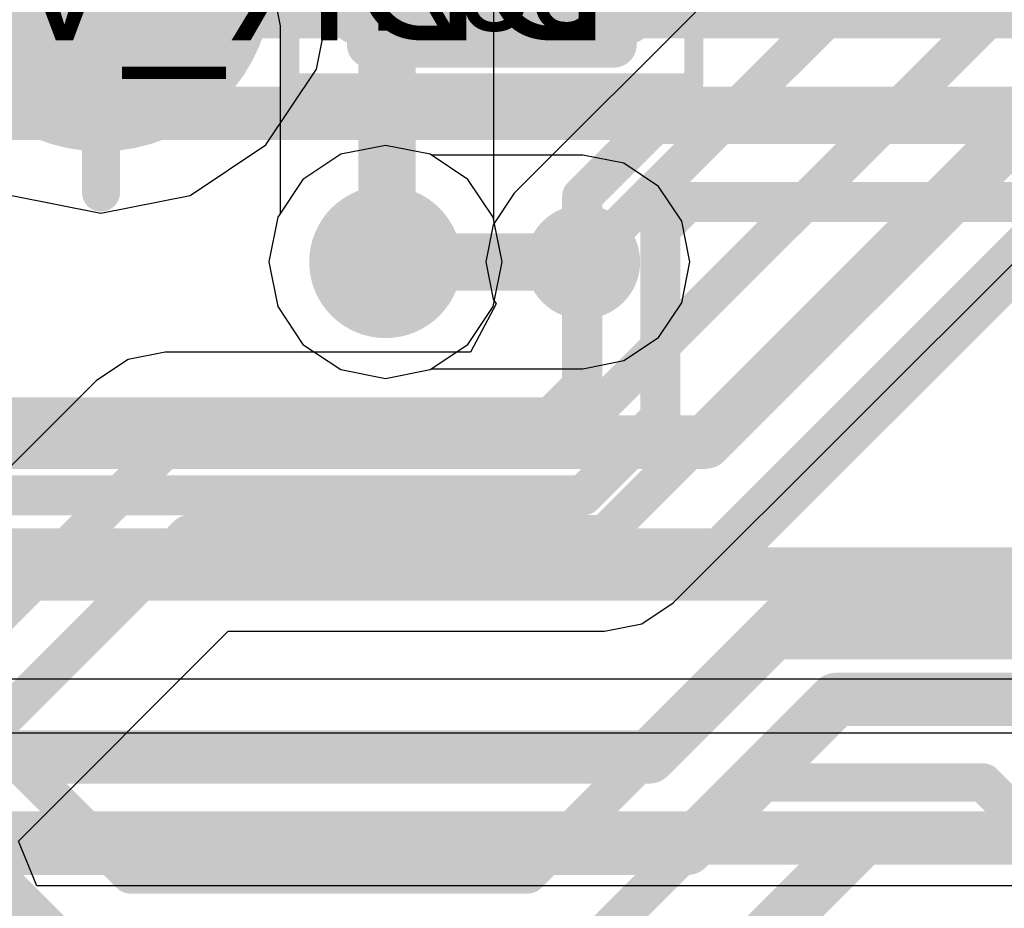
# Model space of a CAD drawing. Header units: millimetres. Extents: x -2 to 68, y -2 to 27.4.
# Tile 463 of 594: x 43.5 to 46.1, y 13.1 to 15.4. Entities that reach past the tile are written whole.
import ezdxf

# ---------------------------------------------------------------- set-up
doc = ezdxf.new("R2010")
doc.units = ezdxf.units.MM
for name, color, linetype in [('BottomLayer', 5, 'Continuous'), ('BottomSolder', 6, 'Continuous'), ('DrillGuide', 244, 'Continuous'), ('Mechanical13', 56, 'Continuous'), ('Mechanical15', 56, 'Continuous'), ('Mechanical2', 216, 'Continuous'), ('Mechanical42', 56, 'Continuous'), ('Mechanical88', 56, 'Continuous'), ('MidLayer1', 16, 'Continuous'), ('MidLayer2', 76, 'Continuous'), ('MidLayer3', 90, 'Continuous'), ('MidLayer4', 156, 'Continuous'), ('MidLayer5', 130, 'Continuous'), ('MidLayer6', 216, 'Continuous'), ('MidLayer7', 6, 'Continuous'), ('MidLayer8', 54, 'Continuous'), ('MultiLayer', 9, 'Continuous'), ('TopLayer', 1, 'Continuous'), ('TopPaste', 8, 'Continuous'), ('TopSolder', 216, 'Continuous'), ('ViaHoleLayer', 16, 'Continuous')]:
    doc.layers.add(name, color=color, linetype=linetype)

# ---------------------------------------------------------------- blocks, each defined once
blk = doc.blocks.new('TP_0_8MM_B_173')
at = {"layer": 'BottomLayer', "const_width": 0.40005}
blk.add_lwpolyline([(-0.200025, 0, 1), (0.200025, 0, 1)], format="xyb", close=True, dxfattribs=at)
at = {"layer": 'BottomSolder', "const_width": 0.4500499}
blk.add_lwpolyline([(-0.22502368, 0, 1), (0.22502368, 0, 1)], format="xyb", close=True, dxfattribs=at)
blk = doc.blocks.new('RES_0201_196')
at = {"layer": 'Mechanical13', "const_width": 0.11999976}
for points in [[(-0.31999936, 0.16999966), (0.31999936, 0.16999966)], [(-0.31999936, -0.16999966), (-0.31999936, 0.16999966)], [(0.31999936, -0.16999966), (0.31999936, 0.16999966)], [(-0.31999936, -0.16999966), (0.31999936, -0.16999966)]]:
    blk.add_lwpolyline(points, dxfattribs=at)
at = {"layer": 'Mechanical13', "const_width": 0.05999988}
for points in [[(-0.3499993, 0.16999966, 1), (-0.28999942, 0.16999966, 1)], [(-0.3499993, 0.16999966, 1), (-0.28999942, 0.16999966, 1)], [(0.28999942, 0.16999966, 1), (0.3499993, 0.16999966, 1)], [(0.28999942, 0.16999966, 1), (0.3499993, 0.16999966, 1)], [(-0.3499993, -0.16999966, 1), (-0.28999942, -0.16999966, 1)], [(-0.3499993, -0.16999966, 1), (-0.28999942, -0.16999966, 1)], [(0.28999942, -0.16999966, 1), (0.3499993, -0.16999966, 1)], [(0.28999942, -0.16999966, 1), (0.3499993, -0.16999966, 1)]]:
    blk.add_lwpolyline(points, format="xyb", close=True, dxfattribs=at)
at = {"layer": 'Mechanical15', "const_width": 0.0499999}
for points in [[(-0.5299989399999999, 0.26999946), (0.5299989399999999, 0.26999946)], [(-0.5299989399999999, -0.26999946), (-0.5299989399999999, 0.26999946)], [(0.5299989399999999, -0.26999946), (0.5299989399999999, 0.26999946)], [(0, -0.135001), (0, 0.135001)], [(-0.135001, 0), (0.135001, 0)], [(-0.5299989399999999, -0.26999946), (0.5299989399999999, -0.26999946)]]:
    blk.add_lwpolyline(points, dxfattribs=at)
at = {"layer": 'Mechanical15'}
for points, const_width in [([(-0.54249828, 0.26999946, 1), (-0.5174996, 0.26999946, 1)], 0.02499868), ([(-0.54249828, 0.26999946, 1), (-0.5174996, 0.26999946, 1)], 0.02499868), ([(0.5174996, 0.26999946, 1), (0.54249828, 0.26999946, 1)], 0.02499868), ([(0.5174996, 0.26999946, 1), (0.54249828, 0.26999946, 1)], 0.02499868), ([(-0.01249934, 0.135001, 1), (0.01249934, 0.135001, 1)], 0.02499868), ([(0.10130028, 0, 1), (-0.10130028, 0, 1)], 0.0499999), ([(-0.14750034, 0, 1), (-0.12250166, 0, 1)], 0.02499868), ([(-0.11379962, 0, 1), (-0.08880094, 0, 1)], 0.02499868), ([(0.08880094, 0, 1), (0.11379962, 0, 1)], 0.02499868), ([(0.12250166, 0, 1), (0.14750034, 0, 1)], 0.02499868), ([(-0.01249934, -0.135001, 1), (0.01249934, -0.135001, 1)], 0.02499868), ([(-0.54249828, -0.26999946, 1), (-0.5174996, -0.26999946, 1)], 0.02499868), ([(-0.54249828, -0.26999946, 1), (-0.5174996, -0.26999946, 1)], 0.02499868), ([(0.5174996, -0.26999946, 1), (0.54249828, -0.26999946, 1)], 0.02499868), ([(0.5174996, -0.26999946, 1), (0.54249828, -0.26999946, 1)], 0.02499868)]:
    blk.add_lwpolyline(points, format="xyb", close=True, dxfattribs=dict(at, const_width=const_width))
at = {"layer": 'TopLayer', "const_width": 0.08059928}
for points in [[(-0.3896995, 0.08940038, 1), (-0.30910022, 0.08940038, 1)], [(-0.24090122, 0.08940038, 1), (-0.16030194, 0.08940038, 1)], [(0.16030194, 0.08940038, 1), (0.24090122, 0.08940038, 1)], [(0.30910022, 0.08940038, 1), (0.3896995, 0.08940038, 1)], [(-0.3896995, -0.08940038, 1), (-0.30910022, -0.08940038, 1)], [(-0.24090122, -0.08940038, 1), (-0.16030194, -0.08940038, 1)], [(0.16030194, -0.08940038, 1), (0.24090122, -0.08940038, 1)], [(0.30910022, -0.08940038, 1), (0.3896995, -0.08940038, 1)]]:
    blk.add_lwpolyline(points, format="xyb", close=True, dxfattribs=at)
at = {"layer": 'TopLayer'}
for points in [[(-0.20060158, 0.16999966), (-0.34939986, 0.16999966), (-0.20060158, -0.16999966), (-0.34939986, -0.16999966)], [(0.20060158, -0.16999966), (0.34939986, -0.16999966), (0.20060158, 0.16999966), (0.34939986, 0.16999966)], [(-0.1200023, 0.08940038), (-0.4299991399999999, 0.08940038), (-0.1200023, -0.08940038), (-0.4299991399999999, -0.08940038)], [(0.1200023, -0.08940038), (0.4299991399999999, -0.08940038), (0.1200023, 0.08940038), (0.4299991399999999, 0.08940038)]]:
    blk.add_solid(points, dxfattribs=at)
at = {"layer": 'TopPaste', "const_width": 0.08059928}
for points in [[(-0.3896995, 0.08940038, 1), (-0.30910022, 0.08940038, 1)], [(-0.24090122, 0.08940038, 1), (-0.16030194, 0.08940038, 1)], [(0.16030194, 0.08940038, 1), (0.24090122, 0.08940038, 1)], [(0.30910022, 0.08940038, 1), (0.3896995, 0.08940038, 1)], [(-0.3896995, -0.08940038, 1), (-0.30910022, -0.08940038, 1)], [(-0.24090122, -0.08940038, 1), (-0.16030194, -0.08940038, 1)], [(0.16030194, -0.08940038, 1), (0.24090122, -0.08940038, 1)], [(0.30910022, -0.08940038, 1), (0.3896995, -0.08940038, 1)]]:
    blk.add_lwpolyline(points, format="xyb", close=True, dxfattribs=at)
at = {"layer": 'TopPaste'}
for points in [[(-0.20060158, 0.16999966), (-0.34939986, 0.16999966), (-0.20060158, -0.16999966), (-0.34939986, -0.16999966)], [(0.20060158, -0.16999966), (0.34939986, -0.16999966), (0.20060158, 0.16999966), (0.34939986, 0.16999966)], [(-0.1200023, 0.08940038), (-0.4299991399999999, 0.08940038), (-0.1200023, -0.08940038), (-0.4299991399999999, -0.08940038)], [(0.1200023, -0.08940038), (0.4299991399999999, -0.08940038), (0.1200023, 0.08940038), (0.4299991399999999, 0.08940038)]]:
    blk.add_solid(points, dxfattribs=at)
at = {"layer": 'TopSolder', "const_width": 0.08059928}
for points in [[(-0.3896995, 0.08940038, 1), (-0.30910022, 0.08940038, 1)], [(-0.24090122, 0.08940038, 1), (-0.16030194, 0.08940038, 1)], [(0.16030194, 0.08940038, 1), (0.24090122, 0.08940038, 1)], [(0.30910022, 0.08940038, 1), (0.3896995, 0.08940038, 1)], [(-0.3896995, -0.08940038, 1), (-0.30910022, -0.08940038, 1)], [(-0.24090122, -0.08940038, 1), (-0.16030194, -0.08940038, 1)], [(0.16030194, -0.08940038, 1), (0.24090122, -0.08940038, 1)], [(0.30910022, -0.08940038, 1), (0.3896995, -0.08940038, 1)]]:
    blk.add_lwpolyline(points, format="xyb", close=True, dxfattribs=at)
at = {"layer": 'TopSolder'}
for points in [[(-0.20060158, 0.16999966), (-0.34939986, 0.16999966), (-0.20060158, -0.16999966), (-0.34939986, -0.16999966)], [(0.20060158, -0.16999966), (0.34939986, -0.16999966), (0.20060158, 0.16999966), (0.34939986, 0.16999966)], [(-0.1200023, 0.08940038), (-0.4299991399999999, 0.08940038), (-0.1200023, -0.08940038), (-0.4299991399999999, -0.08940038)], [(0.1200023, -0.08940038), (0.4299991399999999, -0.08940038), (0.1200023, 0.08940038), (0.4299991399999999, 0.08940038)]]:
    blk.add_solid(points, dxfattribs=at)

msp = doc.modelspace()

# ---------------------------------------------------------------- linework, layer by layer
at = {"layer": 'BottomLayer'}
for p, q in [((46.03262574, 16.16410534), (44.8087623, 14.94023936)), ((44.290234, 15.26587244), (44.3368049, 15.49999948)), ((45.22572362, 13.86524786), (46.68803464, 15.32755634)), ((44.15761044, 15.06738922), (44.290234, 15.26587244)), ((43.95912722, 14.93476566), (44.15761044, 15.06738922)), ((43.49087314, 14.93476566), (43.72500018, 14.88819476)), ((43.72500018, 14.88819476), (43.95912722, 14.93476566)), ((44.8087623, 14.94023936), (44.75350714, 14.85754712)), ((44.75350714, 14.85754712), (44.73410407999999, 14.76000096)), ((44.73410407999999, 14.76000096), (44.75350714, 14.6624548)), ((44.76154624, 14.65042282), (44.69366474, 14.52342282)), ((44.75350714, 14.6624548), (44.76154624, 14.65042282)), ((43.8935876, 14.52342282), (43.79604144, 14.50401976)), ((44.69366474, 14.52342282), (43.8935876, 14.52342282)), ((43.79604144, 14.50401976), (43.7133492, 14.4487646)), ((43.7133492, 14.4487646), (41.62124518, 12.35666058)), ((45.14303138, 13.8099927), (45.22572362, 13.86524786)), ((43.50850074, 13.24012084), (44.05896954, 13.79058964)), ((44.05896954, 13.79058964), (45.04548522, 13.79058964)), ((45.04548522, 13.79058964), (45.14303138, 13.8099927)), ((43.55710363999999, 13.12278808), (43.50850074, 13.24012084)), ((47.47387254, 13.12278808), (43.55710363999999, 13.12278808))]:
    msp.add_line(p, q, dxfattribs=at)
at = {"layer": 'BottomLayer', "const_width": 0.0999998}
for points in [[(44.9890007, 14.76000096), (46.21286668, 15.98386694)], [(45.2890001, 14.63574162), (46.43712582, 15.78386734)], [(45.04548522, 14.04548626), (46.58245192, 15.58245296)], [(43.2029997, 15.09300004), (43.60999914, 15.49999948)], [(44.92178722, 14.2685262), (45.2890001, 14.63573908)], [(45.2890001, 14.63573908), (45.2890001, 14.63574162)], [(41.42699868, 11.80193728), (43.8935876, 14.2685262)], [(43.8935876, 14.2685262), (44.92178722, 14.2685262)], [(41.62699828, 11.71909518), (43.95338936, 14.04548626)], [(43.95338936, 14.04548626), (45.04548522, 14.04548626)]]:
    msp.add_lwpolyline(points, dxfattribs=at)
at = {"layer": 'BottomLayer'}
for points, const_width in [([(44.91400212, 14.76000096, 1), (45.06399928, 14.76000096, 1)], 0.1499997), ([(44.96400202, 14.76000096, 1), (45.01399938, 14.76000096, 1)], 0.0499999), ([(45.26400141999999, 14.63574162, 1), (45.31399878, 14.63574162, 1)], 0.0499999), ([(45.26400141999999, 14.63574162, 1), (45.31399878, 14.63574162, 1)], 0.0499999), ([(45.26400141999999, 14.63573908, 1), (45.31399878, 14.63573908, 1)], 0.0499999), ([(45.26400141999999, 14.63573908, 1), (45.31399878, 14.63573908, 1)], 0.0499999), ([(43.86858892, 14.2685262, 1), (43.91858628, 14.2685262, 1)], 0.0499999), ([(43.86858892, 14.2685262, 1), (43.91858628, 14.2685262, 1)], 0.0499999), ([(44.89678854, 14.2685262, 1), (44.9467859, 14.2685262, 1)], 0.0499999), ([(44.89678854, 14.2685262, 1), (44.9467859, 14.2685262, 1)], 0.0499999), ([(43.92839068, 14.04548626, 1), (43.97838804, 14.04548626, 1)], 0.0499999), ([(43.92839068, 14.04548626, 1), (43.97838804, 14.04548626, 1)], 0.0499999), ([(45.02048654, 14.04548626, 1), (45.0704839, 14.04548626, 1)], 0.0499999), ([(45.02048654, 14.04548626, 1), (45.0704839, 14.04548626, 1)], 0.0499999)]:
    msp.add_lwpolyline(points, format="xyb", close=True, dxfattribs=dict(at, const_width=const_width))
at = {"layer": 'DrillGuide'}
for points, const_width in [([(44.42100082, 14.76000096, 1), (44.52100062, 14.76000096, 1)], 0.0999998), ([(44.96400202, 14.76000096, 1), (45.01399938, 14.76000096, 1)], 0.0499999)]:
    msp.add_lwpolyline(points, format="xyb", close=True, dxfattribs=dict(at, const_width=const_width))
at = {"layer": 'Mechanical88', "const_width": 0.0999998}
msp.add_lwpolyline([(43.72500018, 14.94223326), (43.72500018, 15.49999948)], dxfattribs=at)
at = {"layer": 'Mechanical88', "const_width": 0.0499999}
msp.add_lwpolyline([(43.7000015, 14.94223326, 1), (43.74999886, 14.94223326, 1)], format="xyb", close=True, dxfattribs=at)
at = {"layer": 'MidLayer1'}
for p, q in [((44.75538419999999, 14.86805256), (44.75538419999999, 15.49999948)), ((44.17461574, 15.48000206), (44.19461316, 15.3794714)), ((44.19461316, 15.3794714), (44.19461316, 14.88634056)), ((44.18840794, 14.87705432), (44.16512375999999, 14.76000096)), ((44.19461316, 14.88634056), (44.18840794, 14.87705432)), ((44.77687768, 14.76000096), (44.75538419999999, 14.86805256)), ((44.16512375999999, 14.76000096), (44.18840794, 14.6429476)), ((44.7535935, 14.6429476), (44.77687768, 14.76000096)), ((44.18840794, 14.6429476), (44.2547121, 14.54371234)), ((44.68728934, 14.54371234), (44.7535935, 14.6429476)), ((44.2547121, 14.54371234), (44.35394736, 14.47740818)), ((44.58805408, 14.47740818), (44.68728934, 14.54371234)), ((44.35394736, 14.47740818), (44.47100072, 14.454124)), ((44.47100072, 14.454124), (44.58805408, 14.47740818))]:
    msp.add_line(p, q, dxfattribs=at)
for points, const_width in [([(44.4000001, 15.49999948, 1), (44.54999726, 15.49999948, 1)], 0.1499997), ([(44.95000154, 15.49999948, 1), (45.0999987, 15.49999948, 1)], 0.1499997), ([(44.37100091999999, 14.76000096, 1), (44.57100052, 14.76000096, 1)], 0.1999996), ([(44.43350015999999, 14.76000096, 1), (44.50850128, 14.76000096, 1)], 0.07499858), ([(44.43749811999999, 14.76399892, 1), (44.51249924, 14.76399892, 1)], 0.07499858), ([(44.43749811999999, 14.76399892, 1), (44.51249924, 14.76399892, 1)], 0.07499858)]:
    msp.add_lwpolyline(points, format="xyb", close=True, dxfattribs=dict(at, const_width=const_width))
at = {"layer": 'MidLayer1', "const_width": 0.1499997}
for points in [[(44.47499868, 14.76399892), (44.47499868, 15.49999948)], [(44.47100072, 14.76000096), (44.47499868, 14.76399892)]]:
    msp.add_lwpolyline(points, dxfattribs=at)
at = {"layer": 'MidLayer2', "const_width": 0.1399794}
for points in [[(45.30987128, 14.28700978), (46.15782488, 15.13496338)], [(46.15782488, 15.13496338), (47.63103758, 15.13496338)], [(45.3532367, 13.99099564), (46.25722524, 14.89498418)], [(43.22799838, 14.28700978), (45.30987128, 14.28700978)], [(41.12499776, 13.99099564), (45.3532367, 13.99099564)], [(45.16261986, 13.46099924), (45.55361984, 13.85199922)], [(45.55361984, 13.85199922), (50.82999994, 13.85199922)], [(45.26202022, 13.22102004), (45.6530202, 13.61202002)], [(45.6530202, 13.61202002), (51.01501862, 13.61202002)], [(41.99951721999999, 13.46099924), (45.16261986, 13.46099924)], [(45.38800168, 12.9120011), (45.72379984, 13.24779926)], [(45.72379984, 13.24779926), (51.95487196, 13.24779926)], [(42.35401994, 13.22102004), (45.26202022, 13.22102004)]]:
    msp.add_lwpolyline(points, dxfattribs=at)
at = {"layer": 'MidLayer2'}
for points, const_width in [([(46.12283129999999, 15.13496338, 1), (46.19281846, 15.13496338, 1)], 0.0699897), ([(46.12283129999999, 15.13496338, 1), (46.19281846, 15.13496338, 1)], 0.0699897), ([(44.37100091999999, 14.76000096, 1), (44.57100052, 14.76000096, 1)], 0.1999996), ([(45.2748777, 14.28700978, 1), (45.34486485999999, 14.28700978, 1)], 0.0699897), ([(45.2748777, 14.28700978, 1), (45.34486485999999, 14.28700978, 1)], 0.0699897), ([(45.31824312, 13.99099564, 1), (45.38823027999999, 13.99099564, 1)], 0.0699897), ([(45.31824312, 13.99099564, 1), (45.38823027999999, 13.99099564, 1)], 0.0699897), ([(45.51862626, 13.85199922, 1), (45.58861341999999, 13.85199922, 1)], 0.0699897), ([(45.51862626, 13.85199922, 1), (45.58861341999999, 13.85199922, 1)], 0.0699897), ([(45.61802661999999, 13.61202002, 1), (45.68801378, 13.61202002, 1)], 0.0699897), ([(45.61802661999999, 13.61202002, 1), (45.68801378, 13.61202002, 1)], 0.0699897), ([(45.12762628, 13.46099924, 1), (45.19761344, 13.46099924, 1)], 0.0699897), ([(45.12762628, 13.46099924, 1), (45.19761344, 13.46099924, 1)], 0.0699897), ([(45.68880626, 13.24779926, 1), (45.75879342, 13.24779926, 1)], 0.0699897), ([(45.68880626, 13.24779926, 1), (45.75879342, 13.24779926, 1)], 0.0699897), ([(45.22702664, 13.22102004, 1), (45.29701379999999, 13.22102004, 1)], 0.0699897), ([(45.22702664, 13.22102004, 1), (45.29701379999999, 13.22102004, 1)], 0.0699897)]:
    msp.add_lwpolyline(points, format="xyb", close=True, dxfattribs=dict(at, const_width=const_width))
at = {"layer": 'MidLayer3'}
for p, q in [((42.52500003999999, 13.66572324), (47.25421588, 13.66572324)), ((51.11920180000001, 13.52307684), (40.75570462, 13.52307684))]:
    msp.add_line(p, q, dxfattribs=at)
at = {"layer": 'MidLayer3', "const_width": 0.1399794}
for points in [[(42.99101891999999, 15.41697958), (47.7757744, 15.41697958)], [(42.88199958, 15.15000018), (47.70337424, 15.15000018)], [(42.52500003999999, 13.94100082), (47.25421588, 13.94100082)], [(43.22799838, 13.24779926), (51.11920180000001, 13.24779926)]]:
    msp.add_lwpolyline(points, dxfattribs=at)
at = {"layer": 'MidLayer3', "const_width": 0.1999996}
msp.add_lwpolyline([(44.37100091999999, 14.76000096, 1), (44.57100052, 14.76000096, 1)], format="xyb", close=True, dxfattribs=at)
at = {"layer": 'MidLayer4'}
for p, q in [((44.47100072, 15.06587792), (44.35394736, 15.04259374)), ((44.58805408, 15.04259374), (44.47100072, 15.06587792)), ((44.35394736, 15.04259374), (44.2547121, 14.97628958)), ((44.59135861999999, 15.04038648), (44.58805408, 15.04259374)), ((44.9890007, 15.04038648), (44.59135861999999, 15.04038648)), ((45.09630046, 15.01904286), (44.9890007, 15.04038648)), ((45.18726294, 14.9582632), (45.09630046, 15.01904286)), ((44.2547121, 14.97628958), (44.18840794, 14.87705432)), ((45.2480426, 14.86730072), (45.18726294, 14.9582632)), ((44.18840794, 14.87705432), (44.16512375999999, 14.76000096)), ((45.26938621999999, 14.76000096), (45.2480426, 14.86730072)), ((44.16512375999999, 14.76000096), (44.18840794, 14.6429476)), ((45.2480426, 14.6527012), (45.26938621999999, 14.76000096)), ((44.18840794, 14.6429476), (44.2547121, 14.54371234)), ((45.18726294, 14.56173872), (45.2480426, 14.6527012)), ((44.2547121, 14.54371234), (44.35394736, 14.47740818)), ((45.09630046, 14.50095906), (45.18726294, 14.56173872)), ((44.9890007, 14.47961544), (45.09630046, 14.50095906)), ((44.35394736, 14.47740818), (44.47100072, 14.454124)), ((44.47100072, 14.454124), (44.58805408, 14.47740818)), ((44.58805408, 14.47740818), (44.59135861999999, 14.47961544)), ((44.59135861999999, 14.47961544), (44.9890007, 14.47961544))]:
    msp.add_line(p, q, dxfattribs=at)
for points, const_width in [([(44.37100091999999, 14.76000096, 1), (44.57100052, 14.76000096, 1)], 0.1999996), ([(44.91400212, 14.76000096, 1), (45.06399928, 14.76000096, 1)], 0.1499997), ([(44.43350015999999, 14.76000096, 1), (44.50850128, 14.76000096, 1)], 0.07499858), ([(44.95150014, 14.76000096, 1), (45.02650126, 14.76000096, 1)], 0.07499858)]:
    msp.add_lwpolyline(points, format="xyb", close=True, dxfattribs=dict(at, const_width=const_width))
at = {"layer": 'MidLayer4', "const_width": 0.1499997}
msp.add_lwpolyline([(44.47100072, 14.76000096), (44.9890007, 14.76000096)], dxfattribs=at)
at = {"layer": 'MidLayer5'}
for p, q in [((44.47100072, 15.06587792), (44.35394736, 15.04259374)), ((44.58805408, 15.04259374), (44.47100072, 15.06587792)), ((44.35394736, 15.04259374), (44.2547121, 14.97628958)), ((44.68728934, 14.97628958), (44.58805408, 15.04259374)), ((44.2547121, 14.97628958), (44.18840794, 14.87705432)), ((44.7535935, 14.87705432), (44.68728934, 14.97628958)), ((44.18840794, 14.87705432), (44.16512375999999, 14.76000096)), ((44.77687768, 14.76000096), (44.7535935, 14.87705432)), ((44.16512375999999, 14.76000096), (44.18840794, 14.6429476)), ((44.7535935, 14.6429476), (44.77687768, 14.76000096)), ((44.18840794, 14.6429476), (44.2547121, 14.54371234)), ((44.68728934, 14.54371234), (44.7535935, 14.6429476)), ((44.2547121, 14.54371234), (44.35394736, 14.47740818)), ((44.58805408, 14.47740818), (44.68728934, 14.54371234)), ((44.35394736, 14.47740818), (44.47100072, 14.454124)), ((44.47100072, 14.454124), (44.58805408, 14.47740818))]:
    msp.add_line(p, q, dxfattribs=at)
at = {"layer": 'MidLayer5', "const_width": 0.1999996}
msp.add_lwpolyline([(44.37100091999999, 14.76000096, 1), (44.57100052, 14.76000096, 1)], format="xyb", close=True, dxfattribs=at)
at = {"layer": 'MidLayer6'}
for p, q in [((44.47100072, 15.06587792), (44.35394736, 15.04259374)), ((44.58805408, 15.04259374), (44.47100072, 15.06587792)), ((44.35394736, 15.04259374), (44.2547121, 14.97628958)), ((44.68728934, 14.97628958), (44.58805408, 15.04259374)), ((44.2547121, 14.97628958), (44.18840794, 14.87705432)), ((44.7535935, 14.87705432), (44.68728934, 14.97628958)), ((44.18840794, 14.87705432), (44.16512375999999, 14.76000096)), ((44.77687768, 14.76000096), (44.7535935, 14.87705432)), ((44.16512375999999, 14.76000096), (44.18840794, 14.6429476)), ((44.7535935, 14.6429476), (44.77687768, 14.76000096)), ((44.18840794, 14.6429476), (44.2547121, 14.54371234)), ((44.68728934, 14.54371234), (44.7535935, 14.6429476)), ((44.2547121, 14.54371234), (44.35394736, 14.47740818)), ((44.58805408, 14.47740818), (44.68728934, 14.54371234)), ((44.35394736, 14.47740818), (44.47100072, 14.454124)), ((44.47100072, 14.454124), (44.58805408, 14.47740818))]:
    msp.add_line(p, q, dxfattribs=at)
at = {"layer": 'MidLayer6', "const_width": 0.1999996}
msp.add_lwpolyline([(44.37100091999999, 14.76000096, 1), (44.57100052, 14.76000096, 1)], format="xyb", close=True, dxfattribs=at)
at = {"layer": 'MidLayer7'}
for p, q in [((44.47100072, 15.06587792), (44.35394736, 15.04259374)), ((44.58805408, 15.04259374), (44.47100072, 15.06587792)), ((44.35394736, 15.04259374), (44.2547121, 14.97628958)), ((44.68728934, 14.97628958), (44.58805408, 15.04259374)), ((44.2547121, 14.97628958), (44.18840794, 14.87705432)), ((44.7535935, 14.87705432), (44.68728934, 14.97628958)), ((44.18840794, 14.87705432), (44.16512375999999, 14.76000096)), ((44.77687768, 14.76000096), (44.7535935, 14.87705432)), ((44.16512375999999, 14.76000096), (44.18840794, 14.6429476)), ((44.7535935, 14.6429476), (44.77687768, 14.76000096)), ((44.18840794, 14.6429476), (44.2547121, 14.54371234)), ((44.68728934, 14.54371234), (44.7535935, 14.6429476)), ((44.2547121, 14.54371234), (44.35394736, 14.47740818)), ((44.58805408, 14.47740818), (44.68728934, 14.54371234)), ((44.35394736, 14.47740818), (44.47100072, 14.454124)), ((44.47100072, 14.454124), (44.58805408, 14.47740818))]:
    msp.add_line(p, q, dxfattribs=at)
at = {"layer": 'MidLayer7', "const_width": 0.1999996}
msp.add_lwpolyline([(44.37100091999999, 14.76000096, 1), (44.57100052, 14.76000096, 1)], format="xyb", close=True, dxfattribs=at)
at = {"layer": 'MidLayer8'}
for p, q in [((44.47100072, 15.06587792), (44.35394736, 15.04259374)), ((44.58805408, 15.04259374), (44.47100072, 15.06587792)), ((44.35394736, 15.04259374), (44.2547121, 14.97628958)), ((44.68728934, 14.97628958), (44.58805408, 15.04259374)), ((44.2547121, 14.97628958), (44.18840794, 14.87705432)), ((44.7535935, 14.87705432), (44.68728934, 14.97628958)), ((44.18840794, 14.87705432), (44.16512375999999, 14.76000096)), ((44.77687768, 14.76000096), (44.7535935, 14.87705432)), ((44.16512375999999, 14.76000096), (44.18840794, 14.6429476)), ((44.7535935, 14.6429476), (44.77687768, 14.76000096)), ((44.18840794, 14.6429476), (44.2547121, 14.54371234)), ((44.68728934, 14.54371234), (44.7535935, 14.6429476)), ((44.2547121, 14.54371234), (44.35394736, 14.47740818)), ((44.58805408, 14.47740818), (44.68728934, 14.54371234)), ((44.35394736, 14.47740818), (44.47100072, 14.454124)), ((44.47100072, 14.454124), (44.58805408, 14.47740818))]:
    msp.add_line(p, q, dxfattribs=at)
at = {"layer": 'MidLayer8', "const_width": 0.1999996}
msp.add_lwpolyline([(44.37100091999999, 14.76000096, 1), (44.57100052, 14.76000096, 1)], format="xyb", close=True, dxfattribs=at)
at = {"layer": 'MultiLayer'}
for points, const_width in [([(44.4000001, 15.49999948, 1), (44.54999726, 15.49999948, 1)], 0.1499997), ([(44.95000154, 15.49999948, 1), (45.0999987, 15.49999948, 1)], 0.1499997), ([(44.37100091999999, 14.76000096, 1), (44.57100052, 14.76000096, 1)], 0.1999996), ([(44.91400212, 14.76000096, 1), (45.06399928, 14.76000096, 1)], 0.1499997)]:
    msp.add_lwpolyline(points, format="xyb", close=True, dxfattribs=dict(at, const_width=const_width))
at = {"layer": 'TopLayer'}
for points, const_width in [([(44.4000001, 15.49999948, 1), (44.54999726, 15.49999948, 1)], 0.1499997), ([(44.95000154, 15.49999948, 1), (45.0999987, 15.49999948, 1)], 0.1499997), ([(45.15085712, 15.12198144, 1), (45.20334368, 15.12198144, 1)], 0.0524891), ([(45.15085712, 15.12198144, 1), (45.20334368, 15.12198144, 1)], 0.0524891), ([(44.96064668, 14.931771, 1), (45.01313323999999, 14.931771, 1)], 0.0524891), ([(44.96064668, 14.931771, 1), (45.01313323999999, 14.931771, 1)], 0.0524891), ([(45.2357617, 14.91700344, 1), (45.28824826, 14.91700344, 1)], 0.0524891), ([(45.2357617, 14.91700344, 1), (45.28824826, 14.91700344, 1)], 0.0524891), ([(45.16562468, 14.84686642, 1), (45.21811124, 14.84686642, 1)], 0.0524891), ([(45.16562468, 14.84686642, 1), (45.21811124, 14.84686642, 1)], 0.0524891), ([(44.96064668, 14.43489112, 1), (45.01313323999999, 14.43489112, 1)], 0.0524891), ([(44.96064668, 14.43489112, 1), (45.01313323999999, 14.43489112, 1)], 0.0524891), ([(43.9306208, 14.35248844, 1), (43.98310736, 14.35248844, 1)], 0.0524891), ([(43.9306208, 14.35248844, 1), (43.98310736, 14.35248844, 1)], 0.0524891), ([(43.93062334, 14.3524859, 1), (43.9831099, 14.3524859, 1)], 0.0524891), ([(43.93062334, 14.3524859, 1), (43.9831099, 14.3524859, 1)], 0.0524891), ([(44.87824146, 14.3524859, 1), (44.93072802, 14.3524859, 1)], 0.0524891), ([(44.87824146, 14.3524859, 1), (44.93072802, 14.3524859, 1)], 0.0524891), ([(45.16562468, 14.34998654, 1), (45.21811124, 14.34998654, 1)], 0.0524891), ([(45.16562468, 14.34998654, 1), (45.21811124, 14.34998654, 1)], 0.0524891), ([(43.8291605, 14.14751044, 1), (43.88164706, 14.14751044, 1)], 0.0524891), ([(43.8291605, 14.14751044, 1), (43.88164706, 14.14751044, 1)], 0.0524891), ([(43.82916304, 14.1475079, 1), (43.8816496, 14.1475079, 1)], 0.0524891), ([(43.82916304, 14.1475079, 1), (43.8816496, 14.1475079, 1)], 0.0524891), ([(44.96314604, 14.1475079, 1), (45.0156326, 14.1475079, 1)], 0.0524891), ([(44.96314604, 14.1475079, 1), (45.0156326, 14.1475079, 1)], 0.0524891), ([(45.43388424, 13.76700066, 1), (45.4838816, 13.76700066, 1)], 0.0499999), ([(45.43388424, 13.76700066, 1), (45.4838816, 13.76700066, 1)], 0.0499999), ([(45.41443292, 13.39399912, 1), (45.46443027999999, 13.39399912, 1)], 0.0499999), ([(45.41443292, 13.39399912, 1), (45.46443027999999, 13.39399912, 1)], 0.0499999), ([(46.01400246, 13.39399912, 1), (46.06399982, 13.39399912, 1)], 0.0499999), ([(46.01400246, 13.39399912, 1), (46.06399982, 13.39399912, 1)], 0.0499999), ([(43.77734195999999, 13.15234352, 1), (43.82733931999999, 13.15234352, 1)], 0.0499999), ([(43.77734195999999, 13.15234352, 1), (43.82733931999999, 13.15234352, 1)], 0.0499999), ([(44.8192271, 13.15234352, 1), (44.86922446, 13.15234352, 1)], 0.0499999), ([(44.8192271, 13.15234352, 1), (44.86922446, 13.15234352, 1)], 0.0499999)]:
    msp.add_lwpolyline(points, format="xyb", close=True, dxfattribs=dict(at, const_width=const_width))
for points, const_width in [([(44.98688996, 14.931771), (45.1771004, 15.12198144)], 0.1049782), ([(45.1771004, 15.12198144), (51.86201972, 15.12198144)], 0.1049782), ([(44.98688996, 14.43489112), (44.98688996, 14.931771)], 0.1049782), ([(45.19186796, 14.84686642), (45.26200497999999, 14.91700344)], 0.1049782), ([(45.26200497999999, 14.91700344), (51.77711513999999, 14.91700344)], 0.1049782), ([(45.19186796, 14.34998654), (45.19186796, 14.84686642)], 0.1049782), ([(44.90448474, 14.3524859), (44.98688996, 14.43489112)], 0.1049782), ([(42.83456, 14.35248844), (43.95686408, 14.35248844)], 0.1049782), ([(43.95686408, 14.35248844), (43.95686662, 14.3524859)], 0.1049782), ([(43.95686662, 14.3524859), (44.90448474, 14.3524859)], 0.1049782), ([(44.98938931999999, 14.1475079), (45.19186796, 14.34998654)], 0.1049782), ([(43.00550962, 14.14751044), (43.85540378, 14.14751044)], 0.1049782), ([(43.85540378, 14.14751044), (43.85540632, 14.1475079)], 0.1049782), ([(43.85540632, 14.1475079), (44.98938931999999, 14.1475079)], 0.1049782), ([(44.84422578, 13.15234352), (45.45888292, 13.76700066)], 0.0999998), ([(45.45888292, 13.76700066), (46.37399919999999, 13.76700066)], 0.0999998), ([(43.20468626, 13.7499979), (43.80234064, 13.15234352)], 0.0999998), ([(43.10113554, 13.4999984), (43.76056526, 12.84056868)], 0.0999998), ([(44.88600116, 12.84056868), (45.4394316, 13.39399912)], 0.0999998), ([(45.4394316, 13.39399912), (46.03900114, 13.39399912)], 0.0999998), ([(46.03900114, 13.39399912), (46.19900081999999, 13.23399944)], 0.0999998), ([(43.80234064, 13.15234352), (44.84422578, 13.15234352)], 0.0999998)]:
    msp.add_lwpolyline(points, dxfattribs=dict(at, const_width=const_width))
at = {"layer": 'ViaHoleLayer'}
for points, const_width in [([(44.42100082, 14.76000096, 1), (44.52100062, 14.76000096, 1)], 0.0999998), ([(44.96400202, 14.76000096, 1), (45.01399938, 14.76000096, 1)], 0.0499999)]:
    msp.add_lwpolyline(points, format="xyb", close=True, dxfattribs=dict(at, const_width=const_width))

# ---------------------------------------------------------------- block references
at = {"rotation": 270}
msp.add_blockref('TP_0_8MM_B_173', (43.72500018, 15.49999948), dxfattribs=at)
msp.add_blockref('RES_0201_196', (44.7499994, 15.49999948))

# ---------------------------------------------------------------- texts
at = {"layer": 'Mechanical2'}
msp.add_text('R53', height=0.2499995, dxfattribs=at).set_placement((44.4246, 15.367))
at = {"layer": 'Mechanical42', "text_generation_flag": 2}
msp.add_text('DDR_VREF', height=0.3499993, dxfattribs=at).set_placement((45.0596, 15.3416))

doc.saveas('drawing.dxf')
